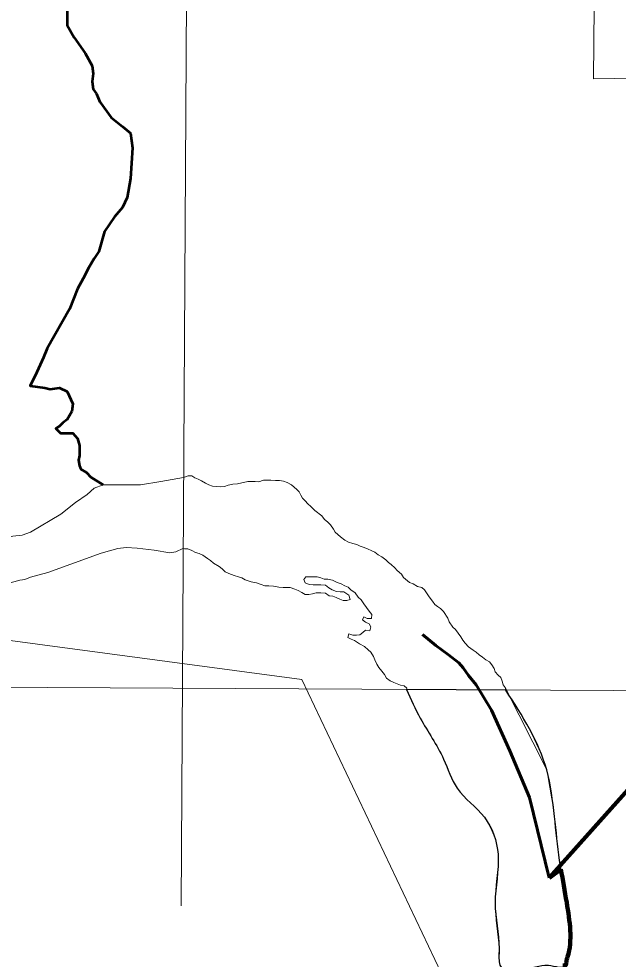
# Model space of a CAD drawing. Extents: x 553962 to 842807, y 8883888 to 9032388.
# Drawn here: x 813671 to 814554, y 9010252 to 9011638 of the extents above; entities that cross this region are included whole.
import ezdxf

# ---------------------------------------------------------------- set-up
doc = ezdxf.new("R2010")
doc.units = 0
doc.header["$LTSCALE"] = 200
doc.linetypes.add('LONG_DASH_SHORT_DASH', pattern=[9.9, 6, -1.2, 1.5, -1.2])
for name, color, linetype, lineweight in [('1', 7, 'Continuous', 13), ('23', 7, 'Continuous', 13), ('24', 7, 'Continuous', 25), ('25', 7, 'Continuous', 13), ('57', 7, 'Continuous', 13), ('7', 7, 'Continuous', 90), ('8', 7, 'Continuous', 13)]:
    doc.layers.add(name, color=color, linetype=linetype, lineweight=lineweight)

msp = doc.modelspace()

# ---------------------------------------------------------------- linework, layer by layer
at = {"layer": '1'}
for points in [[(813989, 9024059.6), (813944.8, 9016183), (813910.2, 9010330.8)], [(800782.2, 9010709.7), (808429.8, 9010680.7), (821127.5, 9010613.4)]]:
    msp.add_lwpolyline(points, dxfattribs=at)
at = {"layer": '23'}
msp.add_line((814449, 9010531.3), (814388, 9010652.5), dxfattribs=at)
for points in [[(814084.3, 9010940.7), (814080.7, 9010944.3), (814076.7, 9010947.8), (814073.2, 9010951.4), (814066.6, 9010954.5), (814061, 9010956.6), (814055.4, 9010957.7), (814049.3, 9010957.7), (814042.7, 9010957.8), (814036.6, 9010957.8), (814031.5, 9010957.8), (814024.9, 9010955.8), (814019.3, 9010955.9), (814014.2, 9010955.9), (814008.6, 9010955.9), (813993.3, 9010952.5), (813986.7, 9010952), (813979.6, 9010950.5), (813974.5, 9010948.5), (813968.4, 9010948), (813962.3, 9010948.6), (813956.7, 9010949.1), (813951.1, 9010951.2), (813946.5, 9010953.8), (813940.4, 9010956.9), (813935.4, 9010959.5), (813930.3, 9010961.5), (813926.2, 9010964.6), (813920.7, 9010964.6), (813913.9, 9010961.8), (813880.5, 9010956.1), (813850.6, 9010951.1), (813810.7, 9010951.1), (813795.7, 9010951.1)], [(813795.7, 9010951.1), (813782.1, 9010946.3), (813772, 9010937), (813754.5, 9010924.9), (813733, 9010907.9), (813688.3, 9010881.4), (813676.3, 9010877), (813662.2, 9010875.7), (813655.8, 9010873.9)], [(814383.5, 9010661.7), (814381.5, 9010667.3), (814377.4, 9010670.9), (814372.9, 9010675.5), (814371.4, 9010680.6), (814368.4, 9010685.7), (814364.8, 9010690.3), (814359.3, 9010693.4), (814354.2, 9010697), (814349.6, 9010700.6), (814345.1, 9010704.7), (814340.5, 9010707.3), (814334, 9010712.4), (814328.9, 9010718), (814325.4, 9010722.1), (814322.4, 9010727.2), (814318.8, 9010732.4), (814314.8, 9010738), (814310.8, 9010741.6), (814305.2, 9010749.3), (814303.2, 9010754.9), (814297.2, 9010764.6), (814292.6, 9010768.7), (814288.1, 9010771.8), (814284, 9010774.9), (814281, 9010779.5), (814276, 9010786.1), (814271.9, 9010791.8), (814268.9, 9010796.3), (814264.9, 9010799.9), (814258.8, 9010801.5), (814252.2, 9010805.1), (814247.1, 9010807.2), (814238, 9010814.4), (814235, 9010819.5), (814228.9, 9010825.1), (814225.4, 9010828.7), (814219.8, 9010833.8), (814215.8, 9010836.9), (814211.8, 9010840.5), (814206.2, 9010845.2), (814200.6, 9010848.2), (814195.6, 9010851.8), (814190.5, 9010854.4), (814185.9, 9010856.5), (814180.3, 9010858.6), (814174.2, 9010860.6), (814169.2, 9010863.2), (814163.6, 9010864.8), (814157, 9010866.9), (814151.4, 9010869.4), (814145.4, 9010874.6), (814137.3, 9010881.2), (814134.8, 9010885.8), (814130.7, 9010892), (814126.2, 9010896.6), (814121.6, 9010900.2), (814117.6, 9010905.3), (814107.5, 9010913.5), (814101.4, 9010919.2), (814096.9, 9010923.3), (814093.3, 9010927.4), (814089.3, 9010931.5), (814086.8, 9010936.1), (814084.3, 9010940.7)], [(814388, 9010652.5), (814384.9, 9010656.6), (814383.5, 9010661.7)]]:
    msp.add_lwpolyline(points, dxfattribs=at)
msp.add_spline([(814477.7, 9010243.8), (814478, 9010248.1), (814479.8, 9010255.5), (814478.5, 9010335.6), (814468.1, 9010397.8), (814460.4, 9010462.6), (814449, 9010531.3)], degree=3, dxfattribs=at)
at = {"layer": '24', "lineweight": 53}
msp.add_lwpolyline([(813742.6, 9011653.5), (813742.6, 9011628.6), (813752.5, 9011610.3), (813769.1, 9011587.1), (813779.1, 9011568.8), (813780.8, 9011557.2), (813779.1, 9011545.6), (813780.8, 9011534), (813785.8, 9011527.3), (813790.7, 9011515.7), (813807.3, 9011492.4), (813824, 9011479.2), (813835.6, 9011469.2), (813838.9, 9011447.6), (813835.6, 9011402.8), (813830.6, 9011374.6), (813824, 9011359.6), (813812.3, 9011346.3), (813797.4, 9011324.7), (813789.1, 9011294.8), (813782.4, 9011284.9), (813774.1, 9011271.6), (813765.8, 9011255), (813757.5, 9011240), (813745.9, 9011210.2), (813712.7, 9011152), (813707.7, 9011138.8), (813697.7, 9011117.2), (813687.7, 9011097.2), (813709.3, 9011093.9), (813717.6, 9011092.2), (813730.9, 9011093.9), (813742.6, 9011088.9), (813750.9, 9011070.7), (813749.2, 9011059), (813742.6, 9011047.4), (813735.9, 9011042.4), (813730.9, 9011037.5), (813725.9, 9011034.1), (813732.6, 9011027.5), (813750.9, 9011027.5), (813757.5, 9011019.2), (813760.8, 9011009.2), (813760.8, 9010999.3), (813760.8, 9010994.3), (813759.2, 9010987.6), (813760.8, 9010979.3), (813762.5, 9010974.4), (813770.8, 9010969.4), (813777.5, 9010962.7), (813795.7, 9010951.1)], dxfattribs=at)
at = {"layer": '25', "lineweight": 25}
msp.add_line((814388.9, 9010648.4), (814242.4, 9010649.4), dxfattribs=at)
msp.add_line((814388.9, 9010648.4), (814242.4, 9010649.4), dxfattribs=at)
at = {"layer": '25'}
for points in [[(813913.9, 9010961.8), (813920.7, 9010964.6), (813926.2, 9010964.6), (813930.3, 9010961.5), (813935.4, 9010959.5), (813940.4, 9010956.9), (813946.5, 9010953.8), (813951.1, 9010951.2), (813956.7, 9010949.1), (813962.3, 9010948.6), (813968.4, 9010948), (813974.5, 9010948.5), (813979.6, 9010950.5), (813986.7, 9010952), (813993.3, 9010952.5), (814008.6, 9010955.9), (814014.2, 9010955.9), (814019.3, 9010955.9), (814024.9, 9010955.8), (814031.5, 9010957.8), (814036.6, 9010957.8), (814042.7, 9010957.8), (814049.3, 9010957.7), (814055.4, 9010957.7), (814061, 9010956.6), (814066.6, 9010954.5), (814073.2, 9010951.4), (814076.7, 9010947.8), (814080.7, 9010944.3), (814084.3, 9010940.7)], [(813655.8, 9010873.9), (813662.2, 9010875.7), (813676.3, 9010877), (813688.3, 9010881.4), (813733, 9010907.9), (813754.5, 9010924.9), (813772, 9010937), (813782.1, 9010946.3), (813795.7, 9010951.1), (813810.7, 9010951.1), (813850.6, 9010951.1), (813880.5, 9010956.1), (813913.9, 9010961.8)], [(814084.3, 9010940.7), (814086.8, 9010936.1), (814089.3, 9010931.5), (814093.3, 9010927.4), (814096.9, 9010923.3), (814101.4, 9010919.2), (814107.5, 9010913.5), (814117.6, 9010905.3), (814121.6, 9010900.2), (814126.2, 9010896.6), (814130.7, 9010892), (814134.8, 9010885.8), (814137.3, 9010881.2), (814145.4, 9010874.6), (814151.4, 9010869.4), (814157, 9010866.9), (814163.6, 9010864.8), (814169.2, 9010863.2), (814174.2, 9010860.6), (814180.3, 9010858.6), (814185.9, 9010856.5), (814190.5, 9010854.4), (814195.6, 9010851.8), (814200.6, 9010848.2), (814206.2, 9010845.2), (814211.8, 9010840.5), (814215.8, 9010836.9), (814219.8, 9010833.8), (814225.4, 9010828.7), (814228.9, 9010825.1), (814235, 9010819.5), (814238, 9010814.4), (814247.1, 9010807.2), (814252.2, 9010805.1), (814258.8, 9010801.5), (814264.9, 9010799.9), (814268.9, 9010796.3), (814271.9, 9010791.8), (814276, 9010786.1), (814281, 9010779.5), (814284, 9010774.9), (814288.1, 9010771.8), (814292.6, 9010768.7), (814297.2, 9010764.6), (814303.2, 9010754.9), (814305.2, 9010749.3), (814310.8, 9010741.6), (814314.8, 9010738), (814318.8, 9010732.4), (814322.4, 9010727.2), (814325.4, 9010722.1), (814328.9, 9010718), (814334, 9010712.4), (814340.5, 9010707.3), (814345.1, 9010704.7), (814349.6, 9010700.6), (814354.2, 9010697), (814359.3, 9010693.4), (814364.8, 9010690.3), (814368.4, 9010685.7), (814371.4, 9010680.6), (814372.9, 9010675.5), (814377.4, 9010670.9), (814381.5, 9010667.3), (814383.5, 9010661.7)], [(813912.9, 9010857.2), (813902.4, 9010852.4), (813893.8, 9010850.8), (813870.6, 9010854.8), (813845.7, 9010858), (813829.3, 9010858.9), (813817.1, 9010857.4), (813792.5, 9010850.3), (813713.7, 9010822.1), (813688.5, 9010815.2), (813680.2, 9010811.5), (813676.8, 9010811.1)], [(814140.3, 9010807.4), (814133.2, 9010810.5), (814126.6, 9010812), (814121, 9010812.1), (814116, 9010814.1), (814110.9, 9010815.7), (814103.8, 9010815.8), (814094.1, 9010815.8), (814091, 9010811.8), (814093, 9010806.7), (814099.1, 9010804.1), (814104.7, 9010804), (814109.8, 9010804), (814116.4, 9010804), (814123, 9010803.4), (814128.1, 9010799.3), (814133.1, 9010796.2), (814139.2, 9010794.1), (814144.8, 9010793.6), (814149.9, 9010793.6), (814157.5, 9010788.4), (814159.5, 9010782.3), (814154.4, 9010780.8), (814149.3, 9010780.8), (814144.2, 9010782.9), (814138.6, 9010785), (814134.1, 9010787), (814128.5, 9010787.6), (814122.9, 9010791.7), (814116.3, 9010792.2), (814109.2, 9010791.8), (814104.1, 9010790.3), (814098.5, 9010789.8), (814092.9, 9010789.8), (814088.3, 9010792.4), (814082.8, 9010795.5), (814077.7, 9010797.6), (814071.1, 9010799.7), (814066, 9010799.7), (814060.9, 9010799.7), (814054.3, 9010800.3), (814046.7, 9010801.8), (814039.6, 9010802.4), (814033.5, 9010802.5), (814028.4, 9010804.5), (814021.3, 9010806.6), (814013.7, 9010808.2), (814004.5, 9010811.3), (814000, 9010813.9), (813994.9, 9010815.4), (813988.3, 9010817.5), (813980.7, 9010820.6), (813975.1, 9010823.2), (813970.6, 9010827.3), (813966.5, 9010830.9), (813957.9, 9010835.5), (813953.4, 9010839.6), (813949.3, 9010842.7), (813942.2, 9010847.3), (813936.7, 9010849.9), (813931.6, 9010851.5), (813926, 9010854.6), (813920.4, 9010856.7), (813915.3, 9010856.7), (813912.9, 9010857.2)], [(813676.8, 9010811.1), (813672.8, 9010810.6), (813642, 9010802.4), (813634.5, 9010796.3), (813628.1, 9010785.7), (813626.1, 9010785.4)], [(814196, 9010693.4), (814194, 9010698), (814190, 9010704.7), (814185.9, 9010708.2), (814180.4, 9010712.9), (814173.3, 9010717), (814165.7, 9010721.6), (814161.1, 9010723.7), (814156, 9010726.3), (814157.6, 9010731.4), (814163.2, 9010729.8), (814168.8, 9010729.8), (814173.9, 9010730.2), (814178, 9010733.8), (814182.1, 9010736.8), (814188.2, 9010736.2), (814189.7, 9010741.8), (814187.2, 9010746.5), (814182.1, 9010749), (814177.6, 9010752.1), (814179.6, 9010756.7), (814184.7, 9010754.1), (814190.8, 9010754.1), (814191.4, 9010760.2), (814187.3, 9010764.8), (814183.3, 9010770.4), (814179.8, 9010776), (814175.7, 9010781.7), (814171.2, 9010785.8), (814166.7, 9010791.9), (814160.6, 9010796.5), (814156.6, 9010800.6), (814151.5, 9010802.2), (814146.4, 9010805.3), (814140.3, 9010807.4)], [(814242.4, 9010649.4), (814243, 9010651.3), (814239, 9010654.9), (814233.4, 9010656), (814228.8, 9010658.1), (814223.7, 9010660.1), (814218.2, 9010662.2), (814213.1, 9010666.3), (814210.1, 9010671.9), (814206.1, 9010676.5), (814201.5, 9010682.2), (814198.5, 9010686.8), (814196, 9010693.4)], [(814383.5, 9010661.7), (814384.9, 9010656.6), (814388, 9010652.5), (814388.9, 9010648.4), (814242.4, 9010649.4)]]:
    msp.add_lwpolyline(points, dxfattribs=at)
at = {"layer": '25', "lineweight": 25}
for points in [[(814242.4, 9010649.4), (814262.7, 9010607.3), (814297.1, 9010547.1), (814317.2, 9010504.1), (814357.3, 9010461.2), (814377.3, 9010406.7), (814373, 9010335.1), (814378.8, 9010267.8), (814378.7, 9010253.2), (814380.2, 9010243.4), (814446.1, 9010243.4), (814451.8, 9010243.4), (814477, 9010243.4), (814478, 9010248.1), (814479.8, 9010255.5), (814478.5, 9010335.6), (814468.1, 9010397.8), (814460.4, 9010462.6), (814449, 9010531.3), (814388.9, 9010648.4)], [(814242.4, 9010649.4), (814262.7, 9010607.3), (814297.1, 9010547.1), (814317.2, 9010504.1), (814357.3, 9010461.2), (814377.3, 9010406.7), (814373, 9010335.1), (814378.8, 9010267.8), (814378.8, 9010259.6)], [(814469.8, 9010386), (814468.1, 9010397.8), (814460.4, 9010462.6), (814449, 9010531.3), (814388.9, 9010648.4)]]:
    msp.add_spline(points, degree=3, dxfattribs=at)
at = {"layer": '57', "lineweight": 90}
msp.add_line((814470, 9010384.9), (814452.5, 9010372.1), dxfattribs=at)
at = {"layer": '57'}
for points in [[(814469.1, 9010390.6), (814900.9, 9010873.6), (816060.4, 9010941.1), (816125.8, 9011090.8), (815666.2, 9011179.2), (815005, 9011557.4), (814517.8, 9011549.5), (814528.8, 9012718.6), (813950, 9013526.7)], [(813913.9, 9010961.8), (813920.7, 9010964.6), (813926.2, 9010964.6), (813930.3, 9010961.5), (813935.4, 9010959.5), (813940.4, 9010956.9), (813946.5, 9010953.8), (813951.1, 9010951.2), (813956.7, 9010949.1), (813962.3, 9010948.6), (813968.4, 9010948), (813974.5, 9010948.5), (813979.6, 9010950.5), (813986.7, 9010952), (813993.3, 9010952.5), (814008.6, 9010955.9), (814014.2, 9010955.9), (814019.3, 9010955.9), (814024.9, 9010955.8), (814031.5, 9010957.8), (814036.6, 9010957.8), (814042.7, 9010957.8), (814049.3, 9010957.7), (814055.4, 9010957.7), (814061, 9010956.6), (814066.6, 9010954.5), (814073.2, 9010951.4), (814076.7, 9010947.8), (814080.7, 9010944.3), (814084.3, 9010940.7)], [(813655.8, 9010873.9), (813662.2, 9010875.7), (813676.3, 9010877), (813688.3, 9010881.4), (813733, 9010907.9), (813754.5, 9010924.9), (813772, 9010937), (813782.1, 9010946.3), (813795.7, 9010951.1), (813810.7, 9010951.1), (813850.6, 9010951.1), (813880.5, 9010956.1), (813913.9, 9010961.8)], [(814084.3, 9010940.7), (814086.8, 9010936.1), (814089.3, 9010931.5), (814093.3, 9010927.4), (814096.9, 9010923.3), (814101.4, 9010919.2), (814107.5, 9010913.5), (814117.6, 9010905.3), (814121.6, 9010900.2), (814126.2, 9010896.6), (814130.7, 9010892), (814134.8, 9010885.8), (814137.3, 9010881.2), (814145.4, 9010874.6), (814151.4, 9010869.4), (814157, 9010866.9), (814163.6, 9010864.8), (814169.2, 9010863.2), (814174.2, 9010860.6), (814180.3, 9010858.6), (814185.9, 9010856.5), (814190.5, 9010854.4), (814195.6, 9010851.8), (814200.6, 9010848.2), (814206.2, 9010845.2), (814211.8, 9010840.5), (814215.8, 9010836.9), (814219.8, 9010833.8), (814225.4, 9010828.7), (814228.9, 9010825.1), (814235, 9010819.5), (814238, 9010814.4), (814247.1, 9010807.2), (814252.2, 9010805.1), (814258.8, 9010801.5), (814264.9, 9010799.9), (814268.9, 9010796.3), (814271.9, 9010791.8), (814276, 9010786.1), (814281, 9010779.5), (814284, 9010774.9), (814288.1, 9010771.8), (814292.6, 9010768.7), (814297.2, 9010764.6), (814303.2, 9010754.9), (814305.2, 9010749.3), (814310.8, 9010741.6), (814314.8, 9010738), (814318.8, 9010732.4), (814322.4, 9010727.2), (814325.4, 9010722.1), (814328.9, 9010718), (814334, 9010712.4), (814340.5, 9010707.3), (814345.1, 9010704.7), (814349.6, 9010700.6), (814354.2, 9010697), (814359.3, 9010693.4), (814364.8, 9010690.3), (814368.4, 9010685.7), (814371.4, 9010680.6), (814372.9, 9010675.5), (814377.4, 9010670.9), (814381.5, 9010667.3), (814383.5, 9010661.7)], [(814383.5, 9010661.7), (814384.9, 9010656.6), (814388, 9010652.5), (814388.9, 9010648.4)]]:
    msp.add_lwpolyline(points, dxfattribs=at)
at = {"layer": '57', "lineweight": 90}
msp.add_lwpolyline([(814452.5, 9010372.1), (814900.9, 9010873.6), (816060.4, 9010941.1), (816125.8, 9011090.8)], dxfattribs=at)
at = {"layer": '57'}
msp.add_spline([(814388.9, 9010648.4), (814449, 9010531.3), (814460.4, 9010462.6), (814468.1, 9010397.8), (814469.1, 9010390.6)], degree=3, dxfattribs=at)
at = {"layer": '57', "lineweight": 90}
msp.add_spline([(814472.6, 9010243.1), (814477, 9010243.4), (814478, 9010248.1), (814479.8, 9010255.5), (814478.5, 9010335.6), (814470, 9010384.9)], degree=3, dxfattribs=at)
at = {"layer": '7', "linetype": 'LONG_DASH_SHORT_DASH', "lineweight": 60}
msp.add_lwpolyline([(814452.5, 9010372.1), (814423.6, 9010490.3), (814394.6, 9010559), (814367.5, 9010618.9), (814345.3, 9010656.6), (814333.7, 9010670.1), (814326, 9010681.7), (814319.4, 9010688.8), (814304.1, 9010700.5), (814285.8, 9010714.3), (814266, 9010730.8)], dxfattribs=at)
at = {"layer": '8'}
msp.add_lwpolyline([(814928.1, 9008896), (814088.2, 9010664.1), (813209.3, 9010781.5), (812282, 9011648.1), (811188.4, 9011770.6), (810823.9, 9012398.9), (808943, 9013370.5), (807455.7, 9013554.3), (806161, 9014683.5), (805286.1, 9014561)], dxfattribs=at)

doc.saveas('drawing.dxf')
